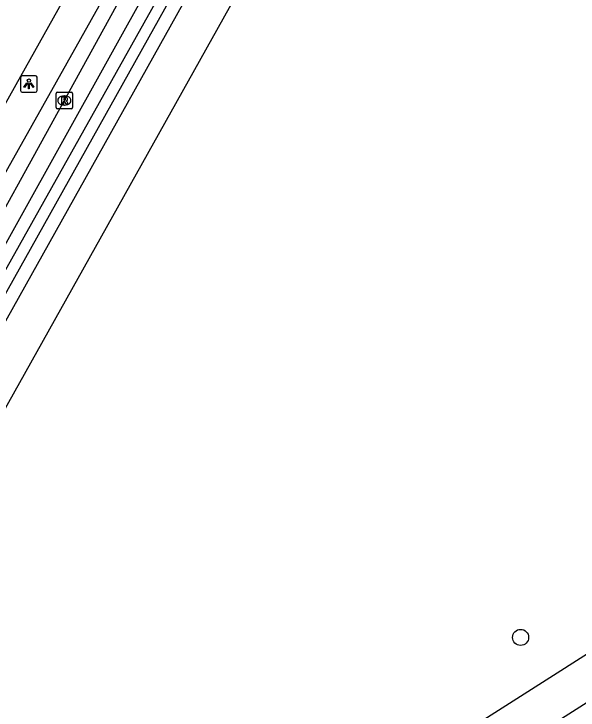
# Model space of a CAD drawing. Extents: x 162186 to 163152, y 385513 to 386513.
# Drawn here: x 162688.17 to 162722.38, y 385705.47 to 385747.7 of the extents above; entities that cross this region are included whole.
import ezdxf

# ---------------------------------------------------------------- set-up
doc = ezdxf.new("R2010")
doc.units = 0
for name, color, linetype in [('IMGEO_Boom', 7, 'Continuous'), ('IMGEO_Fietspad_gesloten', 7, 'Continuous'), ('IMGEO_Groenvoorziening', 7, 'Continuous'), ('IMGEO_Lichtpunt', 7, 'Continuous'), ('IMGEO_Loofbos', 7, 'Continuous'), ('IMGEO_Rioolput', 7, 'Continuous'), ('IMGEO_Voetpad_open', 7, 'Continuous'), ('IMGEO_Waterloop', 7, 'Continuous')]:
    doc.layers.add(name, color=color, linetype=linetype)

msp = doc.modelspace()

# ---------------------------------------------------------------- linework, layer by layer
at = {"layer": 'IMGEO_Boom'}
msp.add_circle((162718.895, 385709.876), 0.489, dxfattribs=at)
at = {"layer": 'IMGEO_Fietspad_gesloten'}
msp.add_lwpolyline([(162733.132, 385823.472), (162726.034, 385810.768), (162725.375, 385809.554), (162691.968, 385750), (162684.477, 385736.647), (162652.076, 385678.685), (162641.636, 385659.876), (162632.589, 385644.09), (162613.49, 385611.502)], dxfattribs=at)
at = {"layer": 'IMGEO_Groenvoorziening'}
for points in [[(162743.429, 385835.083), (162741.699, 385832.087), (162695.356, 385750), (162652.47, 385672.07), (162651.637, 385670.657)], [(162653.392, 385672.115), (162696.56, 385749.746), (162718.362, 385789.284), (162742.165, 385831.825), (162742.338, 385832.133)], [(162744.496, 385832.294), (162744.626, 385831.766), (162744.683, 385831.155), (162655.535, 385671.607)]]:
    msp.add_lwpolyline(points, dxfattribs=at)
at = {"layer": 'IMGEO_Lichtpunt'}
for p, q in [((162688.573, 385743.858), (162688.573, 385743.051)), ((162688.573, 385743.858), (162688.573, 385743.051)), ((162689.475, 385743.953), (162688.667, 385743.953)), ((162689.475, 385743.953), (162688.667, 385743.953)), ((162689.569, 385743.051), (162689.569, 385743.858)), ((162689.569, 385743.051), (162689.569, 385743.858)), ((162688.667, 385742.957), (162689.475, 385742.957)), ((162688.667, 385742.957), (162689.475, 385742.957))]:
    msp.add_line(p, q, dxfattribs=at)
for points in [[(162688.947, 385743.522), (162688.986, 385743.494), (162688.798, 385743.232), (162688.76, 385743.259), (162688.947, 385743.522)], [(162689.049, 385743.474), (162689.096, 385743.474), (162689.096, 385743.152), (162689.049, 385743.152), (162689.049, 385743.474)], [(162689.159, 385743.494), (162689.197, 385743.521), (162689.384, 385743.259), (162689.345, 385743.231), (162689.159, 385743.494)]]:
    msp.add_lwpolyline(points, dxfattribs=at)
msp.add_circle((162689.072, 385743.656), 0.0994, dxfattribs=at)
for centre, start, end in [((162688.667, 385743.858), 90, 180), ((162688.667, 385743.858), 90, 180), ((162689.475, 385743.858), 0, 90), ((162689.475, 385743.858), 0, 90), ((162688.667, 385743.051), 180, 270), ((162688.667, 385743.051), 180, 270), ((162689.475, 385743.051), 270, 0), ((162689.475, 385743.051), 270, 360)]:
    msp.add_arc(centre, 0.0946, start, end, dxfattribs=at)
at = {"layer": 'IMGEO_Loofbos'}
for points in [[(162657.095, 385669.128), (162682.868, 385715.254), (162702.282, 385750), (162750.356, 385834.429)], [(162680.263, 385675.274), (162680.312, 385675.752), (162691.413, 385688.816), (162800.263, 385758.143), (162828.891, 385772.357), (162860.051, 385787.828)], [(162860.913, 385785.465), (162830.285, 385770.258), (162801.494, 385755.963), (162693.074, 385686.909), (162682.719, 385674.723), (162680.785, 385655.948), (162680.737, 385651.063), (162681.372, 385644.098), (162682.568, 385638.235), (162684.394, 385632.408), (162686.567, 385627.306), (162688.2, 385624.166), (162689.819, 385621.444), (162692.253, 385617.887), (162696.207, 385613.089), (162700.277, 385609.062), (162705.359, 385604.984), (162710.582, 385601.649), (162715.964, 385598.951), (162720.794, 385597.079), (162724.953, 385595.844), (162728.068, 385595.131), (162731.645, 385594.528), (162744.324, 385585.698)]]:
    msp.add_lwpolyline(points, dxfattribs=at)
at = {"layer": 'IMGEO_Rioolput'}
for p, q in [((162690.725, 385742.023), (162690.725, 385742.875)), ((162690.8, 385742.949), (162691.652, 385742.949)), ((162691.726, 385742.875), (162691.726, 385742.023)), ((162691.213, 385742.729), (162691.238, 385742.729)), ((162691.652, 385741.949), (162690.8, 385741.949)), ((162691.236, 385742.169), (162691.211, 385742.169))]:
    msp.add_line(p, q, dxfattribs=at)
for points in [[(162690.725, 385742.023), (162690.725, 385742.875)], [(162690.8, 385742.949), (162691.652, 385742.949)], [(162691.726, 385742.875), (162691.726, 385742.023)], [(162691.314, 385742.647), (162691.062, 385742.649), (162691.062, 385742.249)], [(162691.062, 385742.249), (162691.186, 385742.249), (162691.186, 385742.411), (162691.197, 385742.411)], [(162691.24, 385742.568), (162691.186, 385742.568), (162691.186, 385742.487)], [(162691.186, 385742.487), (162691.238, 385742.487)], [(162691.244, 385742.382), (162691.315, 385742.249), (162691.455, 385742.249), (162691.39, 385742.375)], [(162691.652, 385741.949), (162690.8, 385741.949)]]:
    msp.add_lwpolyline(points, dxfattribs=at)
for centre, radius, start, end in [((162690.802, 385742.873), 0.0765, 91.552, 178.448), ((162690.802, 385742.873), 0.0765, 91.552, 178.448), ((162691.65, 385742.873), 0.0765, 1.552, 88.448), ((162691.65, 385742.873), 0.0765, 1.552, 88.448), ((162691.196, 385742.358), 0.0533, 26.0293, 88.6989), ((162691.222, 385742.676), 0.19, 274.7715, 282.9687), ((162691.246, 385742.472), 0.0964, 77.0061, 93.1865), ((162691.26, 385742.529), 0.0378, 276.6634, 79.6772), ((162691.313, 385742.537), 0.109, 350.3612, 89.416), ((162691.311, 385742.537), 0.112, 277.5842, 350.9817), ((162691.295, 385742.322), 0.108, 29.5134, 73.7905), ((162690.802, 385742.025), 0.0765, 181.552, 268.448), ((162690.802, 385742.025), 0.0765, 181.552, 268.448), ((162691.65, 385742.025), 0.0765, 271.552, 358.448), ((162691.65, 385742.025), 0.0765, 271.552, 358.448)]:
    msp.add_arc(centre, radius, start, end, dxfattribs=at)
for centre, major_axis, ratio, start_param, end_param in [((162691.212, 385742.449), (-0.387, 0.002), 0.722429, 4.712389, 7.853982), ((162691.237, 385742.449), (-0.39, 0.002), 0.717154, 1.570796, 4.712389)]:
    msp.add_ellipse(centre, major_axis=major_axis, ratio=ratio, start_param=start_param, end_param=end_param, dxfattribs=at)
at = {"layer": 'IMGEO_Voetpad_open'}
msp.add_lwpolyline([(162734.924, 385822.471), (162727.752, 385809.638), (162727.001, 385808.212), (162694.333, 385750), (162686.289, 385735.666), (162653.901, 385677.7), (162650.218, 385671.055)], dxfattribs=at)
at = {"layer": 'IMGEO_Waterloop'}
for points in [[(162653.963, 385672.073), (162697.276, 385749.351), (162697.64, 385750), (162719.077, 385788.887), (162742.879, 385831.425), (162743.147, 385831.906)], [(162743.969, 385831.554), (162654.821, 385672.006), (162654.522, 385671.574)]]:
    msp.add_lwpolyline(points, dxfattribs=at)

doc.saveas('drawing.dxf')
